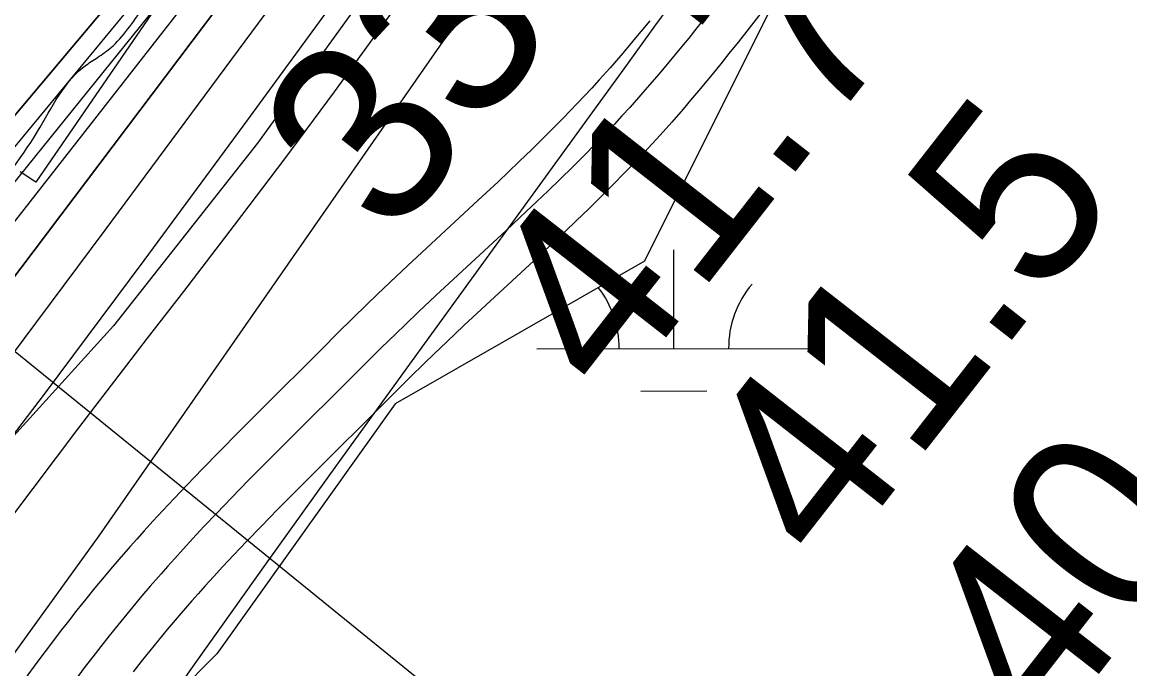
# Model space of a CAD drawing. Extents: x 3279314 to 3317160, y 734079 to 759431.
# Drawn here: x 3309800.7 to 3310204.9, y 739729.4 to 739965.2 of the extents above; entities that cross this region are included whole.
import ezdxf

# ---------------------------------------------------------------- set-up
doc = ezdxf.new("R2010")
doc.units = 0
for name, color, linetype in [('V-RIVR-EDGE', 7, 'Continuous'), ('V-RIVR-RANG', 7, 'Continuous'), ('V-ROAD-CNTR', 7, 'Continuous'), ('V-RRAP-RVMT', 7, 'Continuous'), ('V-SITE-VEGE', 7, 'Continuous'), ('V-TOPO-DPTH', 7, 'Continuous'), ('V-TOPO-MAJR', 7, 'Continuous'), ('V-TOPO-MINR', 7, 'Continuous'), ('V-TOPO-WATR', 7, 'Continuous'), ('V-WETL-SWMP', 7, 'Continuous')]:
    doc.layers.add(name, color=color, linetype=linetype)

msp = doc.modelspace()

# ---------------------------------------------------------------- linework, layer by layer
at = {"layer": 'V-RIVR-EDGE'}
msp.add_spline([(3309406.57, 739469.1), (3309406.86, 739470.24), (3309409.6, 739480.7), (3309411.94, 739488.45), (3309415.44, 739490.39), (3309418.54, 739491.15), (3309422.42, 739489.98), (3309428.24, 739491.9), (3309433.69, 739499.26), (3309438.75, 739506.62), (3309450.41, 739518.22), (3309464.03, 739536.03), (3309476.87, 739555.77), (3309496.72, 739584.42), (3309506.06, 739597.97), (3309519.68, 739614.22), (3309546.5, 739639.37), (3309559.72, 739653.68), (3309570.21, 739663.74), (3309585.37, 739678.44), (3309605.6, 739702.43), (3309641.37, 739738.41), (3309663.14, 739760.46), (3309682.19, 739779.03), (3309686.48, 739788.71), (3309693.87, 739798.78), (3309702.81, 739807.29), (3309713.69, 739818.12), (3309734.69, 739839.78), (3309757.64, 739866.48), (3309784.47, 739896.28), (3309806.26, 739925.31), (3309824.16, 739949.7), (3309828.82, 739952.79), (3309833.87, 739956.65), (3309845.54, 739971.36), (3309857.6, 739986.07), (3309865.38, 739998.46), (3309886, 740025.17), (3309891.05, 740027.48), (3309901.91, 740028.23), (3309908.12, 740032.09), (3309917.06, 740039.05), (3309926.79, 740054.54), (3309932.25, 740063.83), (3309935.77, 740075.84), (3309938.15, 740097.17), (3309938.96, 740111.13), (3309941.3, 740118.49), (3309943.25, 740123.53), (3309947.53, 740128.17), (3309951.03, 740130.87), (3309951.81, 740133.98), (3309959.98, 740142.49), (3309961.15, 740148.3), (3309962.72, 740152.95), (3309965.05, 740156.43), (3309967.78, 740162.63), (3309974.79, 740173.09), (3309975.58, 740178.51), (3309979.86, 740187.03), (3309982.99, 740198.27), (3309983.8, 740212.23), (3309990.43, 740225.4), (3309997.84, 740242.83), (3310002.91, 740253.68), (3310002.53, 740257.95), (3310003.33, 740265.31), (3310006.04, 740266.08), (3310008.37, 740266.08), (3310011.48, 740270.33), (3310020.05, 740286.21), (3310046.13, 740325.7), (3310059.77, 740350.88), (3310067.17, 740364.43), (3310064.86, 740370.26), (3310064.1, 740378.01), (3310064.89, 740384.99), (3310067.63, 740395.07), (3310071.92, 740404.36), (3310077.75, 740407.45), (3310083.56, 740407.05), (3310091.71, 740406.25), (3310100.25, 740410.89), (3310108.41, 740417.07), (3310115.41, 740425.59), (3310118.91, 740428.29), (3310123.17, 740429.06), (3310128.6, 740429.04), (3310138.69, 740431.35), (3310142.57, 740432.5), (3310149.96, 740439.07), (3310155.39, 740440.22), (3310158.1, 740440.22), (3310163.14, 740440.2), (3310171.68, 740440.18), (3310184.1, 740445.58), (3310197.69, 740453.69), (3310207.02, 740461.43), (3310214.79, 740469.16), (3310221, 740471.47), (3310225.28, 740473.4), (3310231.12, 740483.47), (3310240.45, 740492.37), (3310249.38, 740497.77), (3310258.69, 740499.69), (3310262.19, 740502.78), (3310266.86, 740511.3), (3310274.64, 740520.2), (3310283.2, 740529.88), (3310284.76, 740533.75), (3310284.78, 740540.73), (3310286.72, 740544.22), (3310293.72, 740549.63), (3310302.27, 740557.36), (3310312.77, 740569.36), (3310318.22, 740579.43), (3310320.57, 740589.12), (3310322.14, 740597.26), (3310326.04, 740604.23), (3310334.6, 740615.07), (3310347.44, 740633.26), (3310363.77, 740648.73), (3310366.88, 740654.54), (3310368.46, 740664.62), (3310368.48, 740672.77), (3310370.04, 740676.64), (3310379.76, 740687.09), (3310387.54, 740696.76), (3310394.93, 740706.83), (3310396.5, 740713.03), (3310398.84, 740719.62), (3310401.96, 740724.26), (3310405.85, 740728.52), (3310409.74, 740736.26), (3310412.88, 740750.99), (3310413.3, 740761.07), (3310417.21, 740774.25), (3310421.5, 740785.87), (3310418.81, 740794.41), (3310418.05, 740800.23), (3310418.83, 740804.5), (3310424.28, 740811.85), (3310428.56, 740819.21), (3310430.52, 740825.41), (3310428.59, 740831.23), (3310427.44, 740836.27), (3310427.83, 740837.44), (3310433.27, 740839.36), (3310439.09, 740842.45), (3310443.37, 740846.7), (3310443.38, 740851.36), (3310441.46, 740858.34), (3310441.47, 740863), (3310444.2, 740869.2), (3310451.2, 740876.16), (3310463.25, 740888.54), (3310473.36, 740900.54), (3310478.43, 740910.22), (3310484.27, 740921.06), (3310487, 740926.48), (3310491.27, 740930.35), (3310495.94, 740934.99), (3310496.34, 740938.1), (3310497.9, 740943.91), (3310501.79, 740948.55), (3310508.01, 740955.13), (3310516.57, 740967.91), (3310525.14, 740982.23), (3310533.32, 740995.01), (3310538.01, 741009.35), (3310543.08, 741023.68), (3310547.76, 741031.82), (3310553.99, 741042.27), (3310555.56, 741051.58), (3310558.31, 741064.75), (3310560.26, 741067.85), (3310564.92, 741070.17), (3310568.02, 741072.49), (3310568.03, 741076.75), (3310566.87, 741078.31), (3310564.55, 741079.86), (3310564.17, 741081.8), (3310567.3, 741092.65), (3310574.31, 741104.27), (3310580.92, 741111.23), (3310588.7, 741123.24), (3310593.37, 741129.04), (3310595.72, 741136.79), (3310601.17, 741145.7), (3310601.18, 741151.52), (3310604.68, 741155.38), (3310613.62, 741163.51), (3310615.97, 741173.97), (3310617.54, 741180.95), (3310627.27, 741194.5), (3310627.29, 741200.31), (3310629.23, 741204.19), (3310633.12, 741206.5), (3310639.34, 741213.08), (3310643.62, 741219.66), (3310646.36, 741227.8), (3310646.76, 741234), (3310654.16, 741246.4), (3310668.97, 741277.38), (3310677.93, 741294.81), (3310684.55, 741304.49), (3310688.05, 741309.14), (3310690, 741313.01), (3310694.7, 741331.61), (3310699.77, 741344.79), (3310707.55, 741354.46), (3310720.39, 741368.78), (3310732.06, 741385.81), (3310733.63, 741393.95), (3310733.27, 741402.1), (3310734.83, 741406.75), (3310740.27, 741412.16), (3310743, 741417.2), (3310747.15, 741422.06)], degree=3, dxfattribs=at)
at = {"layer": 'V-RIVR-RANG'}
msp.add_line((3310092.22, 739606.65), (3309113.28, 740399.92), dxfattribs=at)
at = {"layer": 'V-ROAD-CNTR'}
for points in [[(3310096.4, 740002.3), (3310065.98, 739963.05), (3310062.08, 739958.1), (3310058.65, 739953.79), (3310055.62, 739950.03), (3310052.94, 739946.73), (3310048.23, 739941.02), (3310044.63, 739936.74), (3310041.89, 739933.54), (3310037.75, 739928.79), (3310033.54, 739924.08), (3310030.63, 739920.89), (3310027.79, 739917.83), (3310025.03, 739914.9), (3310022.33, 739912.09), (3310019.7, 739909.39), (3310017.13, 739906.77), (3310012.17, 739901.81), (3310007.46, 739897.19), (3310003.03, 739892.91), (3309998.86, 739888.93), (3309994.94, 739885.22), (3309987.59, 739878.34), (3309961.94, 739854.57), (3309955.64, 739848.65), (3309950.95, 739844.19), (3309947.47, 739840.85), (3309942.29, 739835.79), (3309937.13, 739830.66), (3309931.29, 739824.81), (3309909.3, 739802.97), (3309901.12, 739794.8), (3309894.03, 739787.65), (3309887.89, 739781.36), (3309882.57, 739775.84), (3309877.96, 739770.99), (3309873.96, 739766.71), (3309870.5, 739762.96), (3309867.5, 739759.66), (3309864.89, 739756.75), (3309862.64, 739754.22), (3309858.7, 739749.7), (3309855.79, 739746.31), (3309853.65, 739743.77), (3309850.43, 739739.89), (3309847.26, 739735.99), (3309844.18, 739732.13), (3309841.22, 739728.36)], [(3310029.74, 739965.74), (3310025.18, 739960.23), (3310021.76, 739956.15), (3310019.18, 739953.14), (3310015.25, 739948.64), (3310011.28, 739944.18), (3310008.56, 739941.21), (3310005.9, 739938.34), (3310003.29, 739935.58), (3310000.74, 739932.92), (3309998.25, 739930.36), (3309995.83, 739927.9), (3309991.05, 739923.12), (3309986.53, 739918.68), (3309982.25, 739914.54), (3309978.2, 739910.68), (3309974.39, 739907.07), (3309967.14, 739900.3), (3309941.48, 739876.51), (3309935.04, 739870.46), (3309930.22, 739865.88), (3309926.61, 739862.41), (3309921.23, 739857.17), (3309915.93, 739851.89), (3309910.1, 739846.05), (3309888.13, 739824.22), (3309879.87, 739815.97), (3309872.65, 739808.69), (3309866.36, 739802.26), (3309860.89, 739796.58), (3309856.12, 739791.56), (3309851.98, 739787.13), (3309848.37, 739783.22), (3309845.24, 739779.77), (3309842.5, 739776.73), (3309840.12, 739774.03), (3309836.01, 739769.33), (3309832.94, 739765.74), (3309830.64, 739763.02), (3309827.25, 739758.93), (3309823.89, 739754.8), (3309820.67, 739750.76), (3309817.58, 739746.84), (3309814.62, 739743.02), (3309811.78, 739739.32), (3309809.05, 739735.71), (3309806.41, 739732.2), (3309801.39, 739725.41)], [(3310050.32, 739967.41), (3310046.94, 739963.16), (3310043.96, 739959.46), (3310041.34, 739956.23), (3310036.71, 739950.62), (3310033.19, 739946.45), (3310030.53, 739943.34), (3310026.5, 739938.71), (3310022.41, 739934.13), (3310019.6, 739931.05), (3310016.85, 739928.09), (3310014.16, 739925.24), (3310011.54, 739922.51), (3310008.98, 739919.87), (3310006.48, 739917.34), (3310001.61, 739912.46), (3309997, 739907.94), (3309992.64, 739903.73), (3309988.53, 739899.8), (3309984.66, 739896.14), (3309977.37, 739889.32), (3309951.71, 739865.54), (3309945.34, 739859.55), (3309940.59, 739855.04), (3309937.04, 739851.63), (3309931.76, 739846.48), (3309926.53, 739841.28), (3309920.69, 739835.43), (3309898.71, 739813.6), (3309890.49, 739805.39), (3309883.34, 739798.17), (3309877.12, 739791.81), (3309871.73, 739786.21), (3309867.04, 739781.27), (3309862.97, 739776.92), (3309859.44, 739773.09), (3309856.37, 739769.71), (3309853.7, 739766.74), (3309851.38, 739764.12), (3309847.35, 739759.51), (3309844.37, 739756.03), (3309842.14, 739753.39), (3309838.84, 739749.41), (3309835.58, 739745.39), (3309832.42, 739741.44), (3309829.4, 739737.6), (3309826.5, 739733.86), (3309823.7, 739730.22), (3309821.02, 739726.68)], [(3310050.32, 739967.41), (3310046.94, 739963.16), (3310043.96, 739959.46), (3310041.34, 739956.23), (3310036.71, 739950.62), (3310033.19, 739946.45), (3310030.53, 739943.34), (3310026.5, 739938.71), (3310022.41, 739934.13), (3310019.6, 739931.05), (3310016.85, 739928.09), (3310014.16, 739925.24), (3310011.54, 739922.51), (3310008.98, 739919.87), (3310006.48, 739917.34), (3310001.61, 739912.46), (3309997, 739907.94), (3309992.64, 739903.73), (3309988.53, 739899.8), (3309984.66, 739896.14), (3309977.37, 739889.32), (3309951.71, 739865.54), (3309945.34, 739859.55), (3309940.59, 739855.04), (3309937.04, 739851.63), (3309931.76, 739846.48), (3309926.53, 739841.28), (3309920.69, 739835.43), (3309898.71, 739813.6), (3309890.49, 739805.39), (3309883.34, 739798.17), (3309877.12, 739791.81), (3309871.73, 739786.21), (3309867.04, 739781.27), (3309862.97, 739776.92), (3309859.44, 739773.09), (3309856.37, 739769.71), (3309853.7, 739766.74), (3309851.38, 739764.12), (3309847.35, 739759.51), (3309844.37, 739756.03), (3309842.14, 739753.39), (3309838.84, 739749.41), (3309835.58, 739745.39), (3309832.42, 739741.44), (3309829.4, 739737.6), (3309826.5, 739733.86), (3309823.7, 739730.22), (3309821.02, 739726.68)]]:
    msp.add_lwpolyline(points, dxfattribs=at)
at = {"layer": 'V-RRAP-RVMT'}
for p, q in [((3309869.89, 740000.53), (3309805.64, 739906.88)), ((3309805.64, 739906.88), (3309799.98, 739910.61))]:
    msp.add_line(p, q, dxfattribs=at)
at = {"layer": 'V-SITE-VEGE'}
for p, q in [((3309928.31, 739978.88), (3309886.58, 739921.08)), ((3309886.58, 739921.08), (3309834.08, 739854.5)), ((3309834.08, 739854.5), (3309785.39, 739800.95))]:
    msp.add_line(p, q, dxfattribs=at)
at = {"layer": 'V-TOPO-DPTH'}
for points in [[(3311094.64, 742380.88), (3310637.07, 741273.78), (3310631.81, 741261.21), (3310626.48, 741248.66), (3310621.03, 741236.17), (3310615.51, 741223.7), (3310604.97, 741200.16), (3310604.66, 741199.5), (3310604.33, 741198.84), (3310603.97, 741198.2), (3310603.6, 741197.56), (3309964.33, 740149.12), (3309955.14, 740134.26), (3309945.82, 740119.47), (3309936.31, 740104.81), (3309926.67, 740090.24), (3309908.53, 740063.18), (3309907.85, 740062.2), (3309907.15, 740061.24), (3309906.42, 740060.3), (3309905.67, 740059.38), (3309408.91, 739469.1)], [(3311094.64, 742380.88), (3310637.07, 741273.78), (3310631.81, 741261.21), (3310626.48, 741248.66), (3310621.03, 741236.17), (3310615.51, 741223.7), (3310604.97, 741200.16), (3310604.66, 741199.5), (3310604.33, 741198.84), (3310603.97, 741198.2), (3310603.6, 741197.56), (3309964.33, 740149.12), (3309955.14, 740134.26), (3309945.82, 740119.47), (3309936.31, 740104.81), (3309926.67, 740090.24), (3309908.53, 740063.18), (3309907.85, 740062.2), (3309907.15, 740061.24), (3309906.42, 740060.3), (3309905.67, 740059.38), (3309408.91, 739469.1), (3309439.31, 739469.12)], [(3310986.12, 741984.7), (3310648.23, 741215.56), (3310640.99, 741199.66), (3310633.48, 741183.9), (3310625.55, 741168.35), (3310617.34, 741152.93), (3310507, 740952.19), (3310441.94, 740837.39), (3310374.93, 740723.78), (3310305, 740611.95), (3310233.11, 740501.31), (3309944.14, 740068.94), (3309936.02, 740057.02), (3309927.76, 740045.2), (3309919.31, 740033.52), (3309910.71, 740021.93), (3309781, 739850.2), (3309706.23, 739753.83), (3309629.83, 739658.8), (3309551, 739565.78), (3309470.53, 739474.11), (3309466.05, 739469.13), (3309439.31, 739469.12)], [(3309439.31, 739469.12), (3309526.6, 739572.93), (3309614.31, 739679.66), (3309907.62, 740042.78), (3309912.04, 740048.39), (3309916.35, 740054.08), (3309920.51, 740059.88), (3309924.57, 740065.75), (3310036.7, 740232.68), (3310095.95, 740322.57), (3310154.13, 740413.14), (3310210.72, 740504.71), (3310266.25, 740596.95), (3310609.24, 741178.19), (3310613.23, 741185.22), (3310617.05, 741192.33), (3310620.63, 741199.57), (3310624.05, 741206.89), (3310732.31, 741449.7)], [(3309439.31, 739469.12), (3309526.6, 739572.93), (3309614.31, 739679.66), (3309907.62, 740042.78), (3309912.04, 740048.39), (3309916.35, 740054.08), (3309920.51, 740059.88), (3309924.57, 740065.75), (3310036.7, 740232.68), (3310095.95, 740322.57), (3310154.13, 740413.14), (3310210.72, 740504.71), (3310266.25, 740596.95), (3310609.24, 741178.19), (3310613.23, 741185.22), (3310617.05, 741192.33), (3310620.63, 741199.57), (3310624.05, 741206.89), (3310732.31, 741449.7)]]:
    msp.add_lwpolyline(points, dxfattribs=at)
at = {"layer": 'V-TOPO-MAJR'}
msp.add_lwpolyline([(3309565.2, 739469.18), (3309592.72, 739504.71), (3309661.4, 739597.33), (3309747.86, 739717.86), (3309772.07, 739751.21), (3309796.53, 739784.38), (3309821.36, 739817.27), (3309846.44, 739849.98), (3309859.67, 739867.04), (3309878.2, 739891.17), (3309896.55, 739915.43), (3309914.65, 739939.88), (3309932.58, 739964.46), (3309950.22, 739989.24), (3309967.64, 740014.18), (3309984.71, 740039.36), (3310001.57, 740064.68), (3310157.19, 740301.97), (3310249.08, 740442.47)], dxfattribs=at)
at = {"layer": 'V-TOPO-MINR'}
for points in [[(3309408.91, 739469.1), (3309905.67, 740059.38), (3309906.42, 740060.3), (3309907.15, 740061.24), (3309907.85, 740062.2), (3309908.53, 740063.18), (3309926.67, 740090.24), (3309936.31, 740104.81), (3309945.82, 740119.47), (3309955.14, 740134.26), (3309964.33, 740149.12), (3310603.6, 741197.56), (3310603.97, 741198.2), (3310604.33, 741198.84), (3310604.66, 741199.5), (3310604.97, 741200.16), (3310615.51, 741223.7), (3310621.03, 741236.17), (3310626.48, 741248.66), (3310631.81, 741261.21), (3310637.07, 741273.78), (3311094.64, 742380.88)], [(3309505.47, 739469.15), (3309608.97, 739599.71), (3309665.3, 739671.49), (3309721.16, 739743.63), (3309776.31, 739816.31), (3309830.99, 739889.36), (3309913.76, 740001.06), (3309926.56, 740018.63), (3309939.15, 740036.33), (3309951.44, 740054.25), (3309963.53, 740072.31), (3310405.89, 740744.87), (3310450.35, 740814.43), (3310493.57, 740884.73), (3310534.94, 740956.14), (3310575.07, 741028.28), (3310626.6, 741123.82), (3310639.69, 741148.92), (3310652.31, 741174.24), (3310664.22, 741199.91), (3310675.66, 741225.8), (3311121.86, 742274.31)], [(3309593.01, 739469.2), (3309666.94, 739559.57), (3309749.14, 739667.74), (3309828.8, 739777.92), (3309984.28, 740001.3), (3310708.87, 741089.52), (3310722.12, 741110.66), (3310734.58, 741132.22), (3310745.85, 741154.44), (3310756.32, 741177.08), (3311189.48, 742185.13)], [(3309466.05, 739469.13), (3309470.53, 739474.11), (3309551, 739565.78), (3309629.83, 739658.8), (3309706.23, 739753.83), (3309781, 739850.2), (3309910.71, 740021.93), (3309919.31, 740033.52), (3309927.76, 740045.2), (3309936.02, 740057.02), (3309944.14, 740068.94), (3310233.11, 740501.31), (3310305, 740611.95), (3310374.93, 740723.78), (3310441.94, 740837.39), (3310507, 740952.19), (3310617.34, 741152.93), (3310625.55, 741168.35), (3310633.48, 741183.9), (3310640.99, 741199.66), (3310648.23, 741215.56), (3310986.12, 741984.7)], [(3309452.21, 739469.12), (3309534.91, 739565.36), (3309633.39, 739685), (3309730.19, 739806.04), (3309908.83, 740034.3), (3309914.98, 740042.34), (3309921, 740050.46), (3309926.86, 740058.7), (3309932.59, 740067.04), (3310093.96, 740307.03), (3310178.87, 740436.31), (3310261.86, 740566.77), (3310342, 740699.01), (3310420.24, 740832.43), (3310612.32, 741168.34), (3310618, 741178.64), (3310623.47, 741189.04), (3310628.63, 741199.6), (3310633.57, 741210.26), (3310843.71, 741682.53)], [(3309424.86, 739469.11), (3309468.25, 739520.87), (3309906.59, 740051.12), (3309909.2, 740054.37), (3309911.73, 740057.67), (3309914.17, 740061.04), (3309916.54, 740064.47), (3309980.98, 740160.48), (3310015.13, 740212.19), (3310048.76, 740264.23), (3310081.62, 740316.76), (3310113.97, 740369.62), (3310606.36, 741187.91), (3310608.57, 741191.73), (3310610.68, 741195.59), (3310612.64, 741199.53), (3310614.51, 741203.52), (3310675.54, 741340.09), (3310707.53, 741412.54)], [(3309531.52, 739469.16), (3309535.13, 739474.01), (3309587.29, 739543.2), (3309640.04, 739611.93), (3309693.2, 739680.36), (3309734.57, 739733.13), (3309771.85, 739781.22), (3309808.79, 739829.56), (3309845.22, 739878.28), (3309881.31, 739927.27), (3309917.43, 739976.84), (3309935.01, 740001.37), (3309952.31, 740026.09), (3309969.2, 740051.08), (3309985.82, 740076.27), (3310583.21, 740997.6)], [(3309707.65, 739469.25), (3309712.28, 739477.76), (3309737.73, 739526.1), (3309747.06, 739544.27), (3309768.15, 739583.31), (3309790.3, 739621.72), (3309814.02, 739659.17), (3309838.8, 739695.98), (3309864.45, 739732.26), (3309890.21, 739768.46), (3309916.13, 739804.54), (3309942.16, 739840.55), (3310008.73, 739932.2), (3310020.36, 739948.21), (3310032, 739964.22), (3310043.65, 739980.22), (3310055.3, 739996.21), (3310181.29, 740169.15), (3310254.88, 740268.04)]]:
    msp.add_lwpolyline(points, dxfattribs=at)
at = {"layer": 'V-TOPO-WATR'}
msp.add_lwpolyline([(3309439.31, 739469.12), (3309526.6, 739572.93), (3309614.31, 739679.66), (3309907.62, 740042.78), (3309912.04, 740048.39), (3309916.35, 740054.08), (3309920.51, 740059.88), (3309924.57, 740065.75), (3310036.7, 740232.68), (3310095.95, 740322.57), (3310154.13, 740413.14), (3310210.72, 740504.71), (3310266.25, 740596.95), (3310609.24, 741178.19), (3310613.23, 741185.22), (3310617.05, 741192.33), (3310620.63, 741199.57), (3310624.05, 741206.89), (3310732.31, 741449.7)], dxfattribs=at)
at = {"layer": 'V-WETL-SWMP'}
for p, q in [((3310079.9, 739982.26), (3310027.86, 739878.09)), ((3310079.9, 739982.26), (3310027.86, 739878.09)), ((3310038.53, 739846.16), (3310038.51, 739882.16)), ((3310027.86, 739878.09), (3309936.78, 739826.01)), ((3310027.86, 739878.09), (3309936.78, 739826.01)), ((3309988.53, 739846.13), (3310088.53, 739846.19)), ((3310026.53, 739830.72), (3310050.53, 739830.74)), ((3309936.78, 739826.01), (3309871.72, 739734.87)), ((3309936.78, 739826.01), (3309871.72, 739734.87)), ((3309871.72, 739734.87), (3309806.66, 739669.77)), ((3309871.72, 739734.87), (3309806.66, 739669.77))]:
    msp.add_line(p, q, dxfattribs=at)
for centre, start, end in [((3309983.28, 739846.61), 359.2573, 38.2573), ((3310093.77, 739846.66), 139.2573, 180.801)]:
    msp.add_arc(centre, 35.25, start, end, dxfattribs=at)

# ---------------------------------------------------------------- texts
at = {"layer": 'V-RIVR-RANG'}
for s, p in [('33.0', (3309935.83, 739884.84)), ('41.7', (3310016.58, 739825.77)), ('41.5', (3310095.54, 739764.4)), ('40.8', (3310174.5, 739703.04))]:
    msp.add_text(s, height=67, rotation=52.0083, dxfattribs=at).set_placement(p)

doc.saveas('drawing.dxf')
